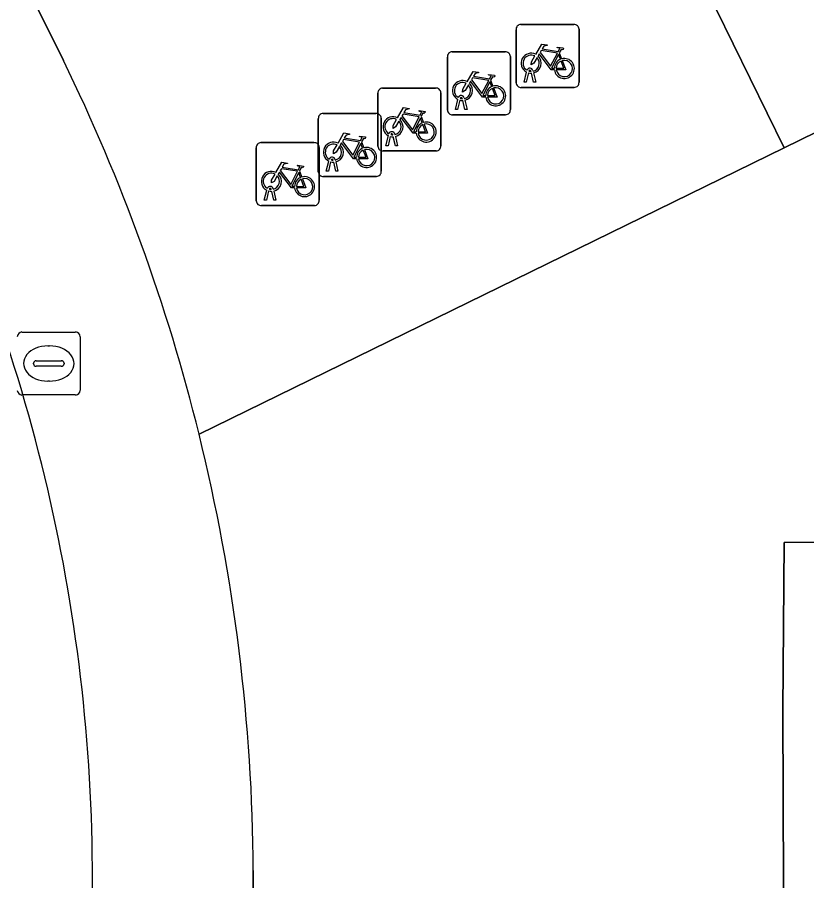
# Model space of a CAD drawing. Extents: x 160455 to 162082, y 388339 to 389736.
# Drawn here: x 161041.8 to 161054.33, y 388730.65 to 388744.36 of the extents above; entities that cross this region are included whole.
import ezdxf

# ---------------------------------------------------------------- set-up
doc = ezdxf.new("R2010")
doc.units = 0
for name, color, linetype in [('IMGEO_Erf', 7, 'Continuous'), ('IMGEO_Fietsenrek', 7, 'Continuous'), ('IMGEO_Fietspad_gesloten', 7, 'Continuous'), ('IMGEO_Pand', 7, 'Continuous'), ('IMGEO_Rioolput', 7, 'Continuous'), ('IMGEO_Voetpad_open', 7, 'Continuous')]:
    doc.layers.add(name, color=color, linetype=linetype)

msp = doc.modelspace()

# ---------------------------------------------------------------- linework, layer by layer
at = {"layer": 'IMGEO_Erf'}
for points in [[(161053.971, 388729.18), (161053.954, 388733.359), (161053.974, 388736.018), (161068.983, 388736.039), (161064.384, 388745.511), (161059.517, 388743.125), (161058.773, 388744.642), (161053.973, 388742.289), (161044.687, 388737.738)], [(161045.548, 388730.809), (161045.599, 388702.874)]]:
    msp.add_lwpolyline(points, dxfattribs=at)
msp.add_arc((161015.875, 388730.64), 29.674, 0.3267, 13.8398, dxfattribs=at)
at = {"layer": 'IMGEO_Fietsenrek'}
for p, q in [((161049.794, 388744.246), (161050.635, 388744.246)), ((161050.635, 388744.246), (161049.794, 388744.246)), ((161049.719, 388743.321), (161049.719, 388744.162)), ((161049.719, 388744.162), (161049.719, 388743.321)), ((161050.719, 388744.171), (161050.719, 388743.33)), ((161050.719, 388743.33), (161050.719, 388744.171)), ((161048.704, 388743.812), (161049.545, 388743.812)), ((161049.545, 388743.812), (161048.704, 388743.812)), ((161048.629, 388742.887), (161048.629, 388743.728)), ((161048.629, 388743.728), (161048.629, 388742.887)), ((161049.629, 388743.737), (161049.629, 388742.896)), ((161049.629, 388742.896), (161049.629, 388743.737)), ((161050.406, 388743.795), (161050.442, 388743.7)), ((161049.846, 388743.33), (161049.885, 388743.49)), ((161049.915, 388743.478), (161049.88, 388743.33)), ((161049.957, 388743.502), (161049.956, 388743.506)), ((161049.998, 388743.33), (161049.964, 388743.472)), ((161049.988, 388743.513), (161049.989, 388743.506)), ((161049.996, 388743.476), (161050.031, 388743.33)), ((161049.316, 388743.361), (161049.352, 388743.266)), ((161049.88, 388743.33), (161049.846, 388743.33)), ((161050.031, 388743.33), (161049.998, 388743.33)), ((161047.526, 388742.312), (161047.526, 388743.153)), ((161047.526, 388743.153), (161047.526, 388742.312)), ((161047.601, 388743.237), (161048.442, 388743.237)), ((161048.442, 388743.237), (161047.601, 388743.237)), ((161048.526, 388743.162), (161048.526, 388742.321)), ((161048.526, 388742.321), (161048.526, 388743.162)), ((161050.644, 388743.246), (161049.803, 388743.246)), ((161049.803, 388743.246), (161050.644, 388743.246)), ((161048.756, 388742.896), (161048.795, 388743.056)), ((161048.825, 388743.044), (161048.79, 388742.896)), ((161048.867, 388743.068), (161048.866, 388743.072)), ((161048.908, 388742.896), (161048.874, 388743.038)), ((161048.898, 388743.079), (161048.899, 388743.072)), ((161048.906, 388743.042), (161048.941, 388742.896)), ((161048.79, 388742.896), (161048.756, 388742.896)), ((161048.941, 388742.896), (161048.908, 388742.896)), ((161046.58, 388741.908), (161046.58, 388742.749)), ((161046.58, 388742.749), (161046.58, 388741.908)), ((161046.655, 388742.833), (161047.496, 388742.833)), ((161047.496, 388742.833), (161046.655, 388742.833)), ((161047.58, 388742.758), (161047.58, 388741.917)), ((161047.58, 388741.917), (161047.58, 388742.758)), ((161048.213, 388742.786), (161048.249, 388742.691)), ((161049.554, 388742.812), (161048.713, 388742.812)), ((161048.713, 388742.812), (161049.554, 388742.812)), ((161047.653, 388742.321), (161047.692, 388742.481)), ((161047.722, 388742.469), (161047.687, 388742.321)), ((161047.764, 388742.493), (161047.763, 388742.497)), ((161047.805, 388742.321), (161047.771, 388742.463)), ((161047.795, 388742.504), (161047.796, 388742.497)), ((161047.803, 388742.467), (161047.838, 388742.321)), ((161045.67, 388742.37), (161046.511, 388742.37)), ((161046.511, 388742.37), (161045.67, 388742.37)), ((161047.267, 388742.382), (161047.303, 388742.287)), ((161047.687, 388742.321), (161047.653, 388742.321)), ((161047.838, 388742.321), (161047.805, 388742.321)), ((161045.595, 388741.445), (161045.595, 388742.286)), ((161045.595, 388742.286), (161045.595, 388741.445)), ((161046.595, 388742.295), (161046.595, 388741.454)), ((161046.595, 388741.454), (161046.595, 388742.295)), ((161048.451, 388742.237), (161047.61, 388742.237)), ((161047.61, 388742.237), (161048.451, 388742.237)), ((161046.707, 388741.917), (161046.746, 388742.077)), ((161046.776, 388742.065), (161046.741, 388741.917)), ((161046.818, 388742.089), (161046.817, 388742.093)), ((161046.859, 388741.917), (161046.825, 388742.059)), ((161046.849, 388742.1), (161046.85, 388742.093)), ((161046.857, 388742.063), (161046.892, 388741.917)), ((161046.282, 388741.919), (161046.318, 388741.824)), ((161046.741, 388741.917), (161046.707, 388741.917)), ((161046.892, 388741.917), (161046.859, 388741.917)), ((161047.505, 388741.833), (161046.664, 388741.833)), ((161046.664, 388741.833), (161047.505, 388741.833)), ((161045.833, 388741.626), (161045.832, 388741.63)), ((161045.864, 388741.637), (161045.865, 388741.63)), ((161045.722, 388741.454), (161045.761, 388741.614)), ((161045.791, 388741.602), (161045.756, 388741.454)), ((161045.874, 388741.454), (161045.84, 388741.596)), ((161045.872, 388741.6), (161045.907, 388741.454)), ((161046.52, 388741.37), (161045.679, 388741.37)), ((161045.679, 388741.37), (161046.52, 388741.37)), ((161045.756, 388741.454), (161045.722, 388741.454)), ((161045.907, 388741.454), (161045.874, 388741.454))]:
    msp.add_line(p, q, dxfattribs=at)
for points in [[(161050.032, 388743.772), (161050.127, 388743.936), (161050.213, 388743.922), (161050.215, 388743.913), (161050.159, 388743.902), (161050.132, 388743.857), (161050.388, 388743.816)], [(161050.375, 388743.791), (161050.118, 388743.832), (161050.101, 388743.803), (161050.268, 388743.583), (161050.375, 388743.791)], [(161050.388, 388743.816), (161050.413, 388743.865), (161050.407, 388743.869), (161050.384, 388743.873), (161050.372, 388743.88), (161050.371, 388743.883), (161050.373, 388743.888), (161050.468, 388743.873), (161050.47, 388743.863), (161050.46, 388743.85), (161050.448, 388743.844), (161050.434, 388743.85), (161050.406, 388743.795)], [(161050.053, 388743.72), (161050.001, 388743.63), (161049.961, 388743.605), (161049.962, 388743.652), (161050.017, 388743.746)], [(161050.328, 388743.528), (161050.278, 388743.528), (161050.087, 388743.779), (161050.068, 388743.747)], [(161050.423, 388743.693), (161050.393, 388743.77), (161050.284, 388743.552), (161050.327, 388743.552)], [(161050.357, 388743.552), (161050.477, 388743.551), (161050.433, 388743.665)], [(161050.453, 388743.672), (161050.508, 388743.527), (161050.358, 388743.527)], [(161048.942, 388743.338), (161049.037, 388743.502), (161049.123, 388743.488), (161049.125, 388743.479), (161049.069, 388743.468), (161049.042, 388743.423), (161049.298, 388743.382)], [(161049.298, 388743.382), (161049.323, 388743.431), (161049.317, 388743.435), (161049.294, 388743.439), (161049.282, 388743.446), (161049.281, 388743.449), (161049.283, 388743.454), (161049.378, 388743.439), (161049.38, 388743.429), (161049.37, 388743.416), (161049.358, 388743.41), (161049.344, 388743.416), (161049.316, 388743.361)], [(161048.963, 388743.286), (161048.911, 388743.196), (161048.871, 388743.171), (161048.872, 388743.218), (161048.927, 388743.312)], [(161049.238, 388743.094), (161049.188, 388743.094), (161048.997, 388743.345), (161048.978, 388743.313)], [(161049.285, 388743.357), (161049.028, 388743.398), (161049.011, 388743.369), (161049.178, 388743.149), (161049.285, 388743.357)], [(161049.333, 388743.259), (161049.303, 388743.336), (161049.194, 388743.118), (161049.237, 388743.118)], [(161049.267, 388743.118), (161049.387, 388743.117), (161049.343, 388743.231)], [(161049.363, 388743.238), (161049.418, 388743.093), (161049.268, 388743.093)], [(161047.839, 388742.763), (161047.934, 388742.927), (161048.02, 388742.913), (161048.022, 388742.904), (161047.966, 388742.893), (161047.939, 388742.848), (161048.195, 388742.807)], [(161048.195, 388742.807), (161048.22, 388742.856), (161048.214, 388742.86), (161048.191, 388742.864), (161048.179, 388742.871), (161048.178, 388742.874), (161048.18, 388742.879), (161048.275, 388742.864), (161048.277, 388742.854), (161048.267, 388742.841), (161048.255, 388742.835), (161048.241, 388742.841), (161048.213, 388742.786)], [(161047.86, 388742.711), (161047.808, 388742.621), (161047.768, 388742.596), (161047.769, 388742.643), (161047.824, 388742.737)], [(161048.135, 388742.519), (161048.085, 388742.519), (161047.894, 388742.77), (161047.875, 388742.738)], [(161048.182, 388742.782), (161047.925, 388742.823), (161047.908, 388742.794), (161048.075, 388742.574), (161048.182, 388742.782)], [(161048.23, 388742.684), (161048.2, 388742.761), (161048.091, 388742.543), (161048.134, 388742.543)], [(161048.164, 388742.543), (161048.284, 388742.542), (161048.24, 388742.656)], [(161048.26, 388742.663), (161048.315, 388742.518), (161048.165, 388742.518)], [(161046.893, 388742.359), (161046.988, 388742.523), (161047.074, 388742.509), (161047.076, 388742.5), (161047.02, 388742.489), (161046.993, 388742.444), (161047.249, 388742.403)], [(161047.249, 388742.403), (161047.274, 388742.452), (161047.268, 388742.456), (161047.245, 388742.46), (161047.233, 388742.467), (161047.232, 388742.47), (161047.234, 388742.475), (161047.329, 388742.46), (161047.331, 388742.45), (161047.321, 388742.437), (161047.309, 388742.431), (161047.295, 388742.437), (161047.267, 388742.382)], [(161046.914, 388742.307), (161046.862, 388742.217), (161046.822, 388742.192), (161046.823, 388742.239), (161046.878, 388742.333)], [(161047.189, 388742.115), (161047.139, 388742.115), (161046.948, 388742.366), (161046.929, 388742.334)], [(161047.236, 388742.378), (161046.979, 388742.419), (161046.962, 388742.39), (161047.129, 388742.17), (161047.236, 388742.378)], [(161047.284, 388742.28), (161047.254, 388742.357), (161047.145, 388742.139), (161047.188, 388742.139)], [(161047.218, 388742.139), (161047.338, 388742.138), (161047.294, 388742.252)], [(161047.314, 388742.259), (161047.369, 388742.114), (161047.219, 388742.114)], [(161045.908, 388741.896), (161046.003, 388742.06), (161046.089, 388742.046), (161046.091, 388742.037), (161046.035, 388742.026), (161046.008, 388741.981), (161046.264, 388741.94)], [(161046.204, 388741.652), (161046.154, 388741.652), (161045.963, 388741.903), (161045.944, 388741.871)], [(161046.251, 388741.915), (161045.994, 388741.956), (161045.977, 388741.927), (161046.144, 388741.707), (161046.251, 388741.915)], [(161046.299, 388741.817), (161046.269, 388741.894), (161046.16, 388741.676), (161046.203, 388741.676)], [(161046.264, 388741.94), (161046.289, 388741.989), (161046.283, 388741.993), (161046.26, 388741.997), (161046.248, 388742.004), (161046.247, 388742.007), (161046.249, 388742.012), (161046.344, 388741.997), (161046.346, 388741.987), (161046.336, 388741.974), (161046.324, 388741.968), (161046.31, 388741.974), (161046.282, 388741.919)], [(161045.929, 388741.844), (161045.877, 388741.754), (161045.837, 388741.729), (161045.838, 388741.776), (161045.893, 388741.87)], [(161046.233, 388741.676), (161046.353, 388741.675), (161046.309, 388741.789)], [(161046.329, 388741.796), (161046.384, 388741.651), (161046.234, 388741.651)]]:
    msp.add_lwpolyline(points, dxfattribs=at)
for centre, radius, start, end in [((161049.797, 388744.168), 0.0779, 92.4484, 184.2845), ((161049.797, 388744.168), 0.0779, 92.4484, 184.2845), ((161050.641, 388744.168), 0.0779, 2.4484, 94.2845), ((161050.641, 388744.168), 0.0779, 2.4484, 94.2845), ((161048.707, 388743.734), 0.0779, 92.4484, 184.2845), ((161048.707, 388743.734), 0.0779, 92.4484, 184.2845), ((161049.551, 388743.734), 0.0779, 2.4484, 94.2845), ((161049.551, 388743.734), 0.0779, 2.4484, 94.2845), ((161049.959, 388743.631), 0.159, 62.6766, 242.1369), ((161049.959, 388743.631), 0.129, 63.3192, 238.903), ((161049.959, 388743.631), 0.129, 283.6043, 43.4302), ((161049.959, 388743.631), 0.159, 283.5766, 46.6042), ((161050.486, 388743.547), 0.159, 113.3408, 178.3217), ((161050.486, 388743.547), 0.159, 187.0065, 105.7708), ((161050.486, 388743.547), 0.129, 188.6715, 104.5883), ((161049.939, 388743.502), 0.0499, 12.8025, 158.6934), ((161050.486, 388743.547), 0.129, 113.923, 177.9556), ((161049.959, 388743.631), 0.159, 253.9967, 271.7867), ((161049.939, 388743.502), 0.0174, 12.8025, 163.4502), ((161049.959, 388743.631), 0.129, 253.415, 269.0204), ((161048.869, 388743.197), 0.159, 62.6766, 242.1369), ((161048.869, 388743.197), 0.129, 63.3192, 238.903), ((161048.869, 388743.197), 0.129, 283.6043, 43.4302), ((161048.869, 388743.197), 0.159, 283.5766, 46.6042), ((161049.396, 388743.113), 0.159, 187.0065, 105.7708), ((161049.797, 388743.324), 0.0779, 182.4484, 274.2845), ((161049.797, 388743.324), 0.0779, 182.4484, 274.2845), ((161050.641, 388743.324), 0.0779, 272.4484, 4.2845), ((161050.641, 388743.324), 0.0779, 272.4484, 4.2845), ((161047.604, 388743.159), 0.0779, 92.4484, 184.2845), ((161047.604, 388743.159), 0.0779, 92.4484, 184.2845), ((161048.448, 388743.159), 0.0779, 2.4484, 94.2845), ((161048.448, 388743.159), 0.0779, 2.4484, 94.2845), ((161049.396, 388743.113), 0.159, 113.3408, 178.3217), ((161049.396, 388743.113), 0.129, 113.923, 177.9556), ((161049.396, 388743.113), 0.129, 188.6715, 104.5883), ((161048.849, 388743.068), 0.0499, 12.8025, 158.6934), ((161048.869, 388743.197), 0.159, 253.9967, 271.7867), ((161048.849, 388743.068), 0.0174, 12.8025, 163.4502), ((161048.869, 388743.197), 0.129, 253.415, 269.0204), ((161048.707, 388742.89), 0.0779, 182.4484, 274.2845), ((161048.707, 388742.89), 0.0779, 182.4484, 274.2845), ((161049.551, 388742.89), 0.0779, 272.4484, 4.2845), ((161049.551, 388742.89), 0.0779, 272.4484, 4.2845), ((161046.658, 388742.755), 0.0779, 92.4484, 184.2845), ((161046.658, 388742.755), 0.0779, 92.4484, 184.2845), ((161047.502, 388742.755), 0.0779, 2.4484, 94.2845), ((161047.502, 388742.755), 0.0779, 2.4484, 94.2845), ((161047.766, 388742.622), 0.159, 62.6766, 242.1369), ((161047.766, 388742.622), 0.129, 63.3192, 238.903), ((161047.766, 388742.622), 0.159, 283.5766, 46.6042), ((161047.766, 388742.622), 0.129, 283.6043, 43.4302), ((161048.293, 388742.538), 0.159, 113.3408, 178.3217), ((161048.293, 388742.538), 0.159, 187.0065, 105.7708), ((161048.293, 388742.538), 0.129, 113.923, 177.9556), ((161048.293, 388742.538), 0.129, 188.6715, 104.5883), ((161047.746, 388742.493), 0.0499, 12.8025, 158.6934), ((161047.766, 388742.622), 0.159, 253.9967, 271.7867), ((161047.746, 388742.493), 0.0174, 12.8025, 163.4502), ((161047.766, 388742.622), 0.129, 253.415, 269.0204), ((161045.673, 388742.292), 0.0779, 92.4484, 184.2845), ((161045.673, 388742.292), 0.0779, 92.4484, 184.2845), ((161046.517, 388742.292), 0.0779, 2.4484, 94.2845), ((161046.517, 388742.292), 0.0779, 2.4484, 94.2845), ((161046.82, 388742.218), 0.159, 62.6766, 242.1369), ((161046.82, 388742.218), 0.129, 63.3192, 238.903), ((161046.82, 388742.218), 0.129, 283.6043, 43.4302), ((161046.82, 388742.218), 0.159, 283.5766, 46.6042), ((161047.604, 388742.315), 0.0779, 182.4484, 274.2845), ((161047.604, 388742.315), 0.0779, 182.4484, 274.2845), ((161048.448, 388742.315), 0.0779, 272.4484, 4.2845), ((161048.448, 388742.315), 0.0779, 272.4484, 4.2845), ((161047.347, 388742.134), 0.159, 113.3408, 178.3217), ((161047.347, 388742.134), 0.159, 187.0065, 105.7708), ((161047.347, 388742.134), 0.129, 113.923, 177.9556), ((161047.347, 388742.134), 0.129, 188.6715, 104.5883), ((161046.8, 388742.089), 0.0499, 12.8025, 158.6934), ((161046.82, 388742.218), 0.159, 253.9967, 271.7867), ((161046.8, 388742.089), 0.0174, 12.8025, 163.4502), ((161046.82, 388742.218), 0.129, 253.415, 269.0204), ((161045.835, 388741.755), 0.159, 62.6766, 242.1369), ((161046.658, 388741.911), 0.0779, 182.4484, 274.2845), ((161046.658, 388741.911), 0.0779, 182.4484, 274.2845), ((161047.502, 388741.911), 0.0779, 272.4484, 4.2845), ((161047.502, 388741.911), 0.0779, 272.4484, 4.2845), ((161045.835, 388741.755), 0.129, 63.3192, 238.903), ((161045.835, 388741.755), 0.129, 283.6043, 43.4302), ((161045.835, 388741.755), 0.159, 283.5766, 46.6042), ((161046.362, 388741.671), 0.159, 113.3408, 178.3217), ((161046.362, 388741.671), 0.159, 187.0065, 105.7708), ((161046.362, 388741.671), 0.129, 113.923, 177.9556), ((161046.362, 388741.671), 0.129, 188.6715, 104.5883), ((161045.815, 388741.626), 0.0499, 12.8025, 158.6934), ((161045.815, 388741.626), 0.0174, 12.8025, 163.4502), ((161045.835, 388741.755), 0.129, 253.415, 269.0204), ((161045.835, 388741.755), 0.159, 253.9967, 271.7867), ((161045.673, 388741.448), 0.0779, 182.4484, 274.2845), ((161045.673, 388741.448), 0.0779, 182.4484, 274.2845), ((161046.517, 388741.448), 0.0779, 272.4484, 4.2845), ((161046.517, 388741.448), 0.0779, 272.4484, 4.2845)]:
    msp.add_arc(centre, radius, start, end, dxfattribs=at)
at = {"layer": 'IMGEO_Fietspad_gesloten'}
msp.add_arc((161015.726, 388730.683), 27.269, 359.0851, 26.2846, dxfattribs=at)
at = {"layer": 'IMGEO_Pand'}
msp.add_lwpolyline([(161051.073, 388760.61), (161051.304, 388760.39), (161051.575, 388760.61), (161052.417, 388758.824), (161047.138, 388756.252), (161050.198, 388750), (161053.973, 388742.289), (161058.773, 388744.642), (161063.646, 388747.03), (161064.384, 388745.511), (161068.983, 388736.039), (161053.974, 388736.018), (161053.954, 388733.359), (161053.971, 388729.18)], dxfattribs=at)
at = {"layer": 'IMGEO_Rioolput'}
for p, q in [((161041.876, 388739.362), (161042.728, 388739.362)), ((161042.802, 388739.288), (161042.802, 388738.436)), ((161042.289, 388739.142), (161042.314, 388739.142)), ((161042.103, 388738.905), (161042.501, 388738.905)), ((161042.06, 388738.856), (161042.06, 388738.868)), ((161042.498, 388738.819), (161042.1, 388738.819)), ((161042.544, 388738.868), (161042.544, 388738.856)), ((161042.312, 388738.582), (161042.287, 388738.582)), ((161042.728, 388738.362), (161041.876, 388738.362))]:
    msp.add_line(p, q, dxfattribs=at)
for points in [[(161041.876, 388739.362), (161042.728, 388739.362)], [(161042.802, 388739.288), (161042.802, 388738.436)], [(161042.728, 388738.362), (161041.876, 388738.362)]]:
    msp.add_lwpolyline(points, dxfattribs=at)
for centre, radius, start, end in [((161041.878, 388739.286), 0.0765, 91.552, 178.448), ((161041.878, 388739.286), 0.0765, 91.552, 178.448), ((161042.726, 388739.286), 0.0765, 1.552, 88.448), ((161042.726, 388739.286), 0.0765, 1.552, 88.448), ((161042.1, 388738.865), 0.0403, 85.8775, 175.7526), ((161042.505, 388738.867), 0.0386, 1.7309, 96.639), ((161042.097, 388738.855), 0.0366, 178.938, 274.7102), ((161042.501, 388738.862), 0.043, 264.8664, 352.4533), ((161041.878, 388738.438), 0.0765, 181.552, 268.448), ((161041.878, 388738.438), 0.0765, 181.552, 268.448), ((161042.726, 388738.438), 0.0765, 271.552, 358.448), ((161042.726, 388738.438), 0.0765, 271.552, 358.448)]:
    msp.add_arc(centre, radius, start, end, dxfattribs=at)
for centre, major_axis, ratio, start_param, end_param in [((161042.288, 388738.862), (-0.387, 0.002), 0.722429, 4.712389, 7.853982), ((161042.313, 388738.862), (-0.39, 0.002), 0.717154, 1.570796, 4.712389)]:
    msp.add_ellipse(centre, major_axis=major_axis, ratio=ratio, start_param=start_param, end_param=end_param, dxfattribs=at)
at = {"layer": 'IMGEO_Voetpad_open'}
for points in [[(161042.533, 388743.672), (161039.38, 388750), (161038.448, 388751.869), (161033.573, 388761.652)], [(161044.687, 388737.738), (161053.973, 388742.289), (161050.198, 388750), (161047.138, 388756.252), (161038.448, 388751.869), (161039.38, 388750), (161042.533, 388743.672)], [(161045.804, 388616.329), (161045.797, 388619.053), (161045.601, 388687.881), (161045.656, 388691.484), (161045.635, 388696.563), (161045.582, 388702.542), (161045.599, 388702.874), (161045.548, 388730.809)]]:
    msp.add_lwpolyline(points, dxfattribs=at)
for centre, radius, start, end in [((161016.023, 388730.691), 29.518, 13.812, 26.0891), ((161016.023, 388730.691), 29.518, 13.812, 26.0891), ((161015.726, 388730.683), 27.269, 359.0851, 26.2846), ((161015.875, 388730.64), 29.674, 0.3267, 13.8398)]:
    msp.add_arc(centre, radius, start, end, dxfattribs=at)

doc.saveas('drawing.dxf')
